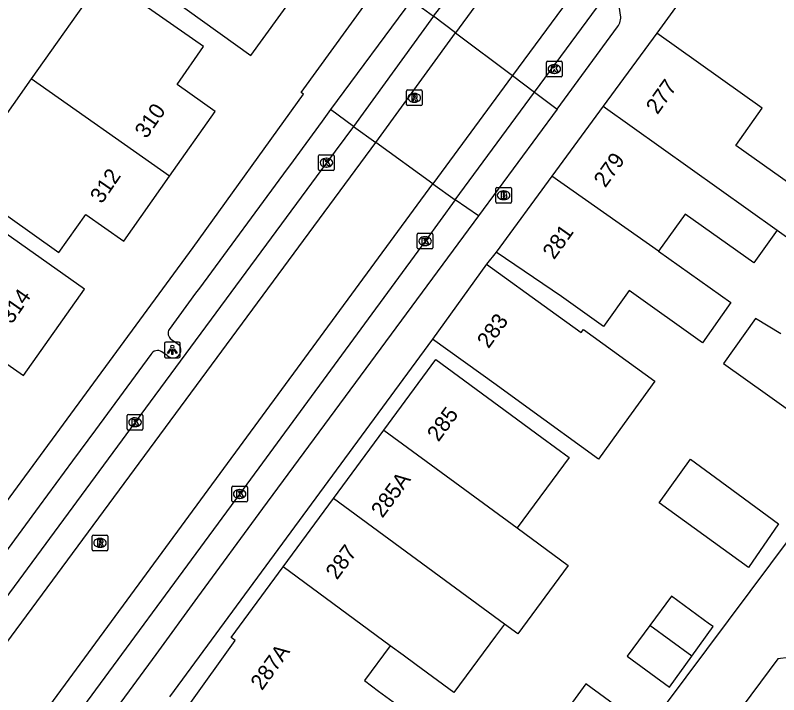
# Model space of a CAD drawing. Extents: x 160557 to 161245, y 385330 to 386505.
# Drawn here: x 161001.82 to 161050.48, y 386033.63 to 386076.96 of the extents above; entities that cross this region are included whole.
import ezdxf

# ---------------------------------------------------------------- set-up
doc = ezdxf.new("R2010")
doc.units = 0
for name, color, linetype in [('IMGEO_Brandkraan', 7, 'Continuous'), ('IMGEO_Kolk', 7, 'Continuous'), ('IMGEO_Lichtpunt', 7, 'Continuous'), ('IMGEO_Pand', 7, 'Continuous'), ('IMGEO_Pand_nummerreeks', 7, 'Continuous'), ('IMGEO_Parkeervlak_open', 7, 'Continuous'), ('IMGEO_Rijbaan_lokaal_gesloten', 7, 'Continuous'), ('IMGEO_Rijbaan_lokaal_open', 7, 'Continuous'), ('IMGEO_Rioolput', 7, 'Continuous'), ('IMGEO_Voetpad_open', 7, 'Continuous')]:
    doc.layers.add(name, color=color, linetype=linetype)

msp = doc.modelspace()

# ---------------------------------------------------------------- linework, layer by layer
at = {"layer": 'IMGEO_Brandkraan'}
for p, q in [((161032.443, 386065.059), (161032.443, 386065.911)), ((161032.518, 386065.985), (161033.37, 386065.985)), ((161032.931, 386065.765), (161032.956, 386065.765)), ((161033.444, 386065.911), (161033.444, 386065.059)), ((161032.954, 386065.205), (161032.929, 386065.205)), ((161033.37, 386064.985), (161032.518, 386064.985))]:
    msp.add_line(p, q, dxfattribs=at)
for points in [[(161032.443, 386065.059), (161032.443, 386065.911)], [(161032.518, 386065.985), (161033.37, 386065.985)], [(161032.791, 386065.685), (161032.791, 386065.285), (161033.004, 386065.285)], [(161033.022, 386065.685), (161032.791, 386065.685)], [(161032.97, 386065.604), (161032.916, 386065.604), (161032.916, 386065.528)], [(161033.444, 386065.911), (161033.444, 386065.059)], [(161032.916, 386065.528), (161032.969, 386065.528)], [(161032.978, 386065.452), (161032.916, 386065.452), (161032.916, 386065.371)], [(161032.916, 386065.371), (161032.978, 386065.371)], [(161033.37, 386064.985), (161032.518, 386064.985)]]:
    msp.add_lwpolyline(points, dxfattribs=at)
for centre, radius, start, end in [((161032.52, 386065.909), 0.0765, 91.552, 178.448), ((161032.52, 386065.909), 0.0765, 91.552, 178.448), ((161032.971, 386065.566), 0.0379, 267.8285, 90.9355), ((161033.026, 386065.54), 0.145, 59.4692, 91.5367), ((161033.051, 386065.587), 0.0922, 285.5137, 58.1501), ((161033.368, 386065.909), 0.0765, 1.552, 88.448), ((161033.368, 386065.909), 0.0765, 1.552, 88.448), ((161032.979, 386065.411), 0.0404, 269.8759, 90.5077), ((161033.01, 386065.536), 0.251, 268.6676, 293.5347), ((161033.056, 386065.395), 0.105, 301.3115, 78.989), ((161032.52, 386065.061), 0.0765, 181.552, 268.448), ((161032.52, 386065.061), 0.0765, 181.552, 268.448), ((161033.368, 386065.061), 0.0765, 271.552, 358.448), ((161033.368, 386065.061), 0.0765, 271.552, 358.448)]:
    msp.add_arc(centre, radius, start, end, dxfattribs=at)
for centre, major_axis, ratio, start_param, end_param in [((161032.93, 386065.485), (-0.387, 0.002), 0.722429, 4.712389, 7.853982), ((161032.955, 386065.485), (-0.39, 0.002), 0.717154, 1.570796, 4.712389)]:
    msp.add_ellipse(centre, major_axis=major_axis, ratio=ratio, start_param=start_param, end_param=end_param, dxfattribs=at)
at = {"layer": 'IMGEO_Kolk'}
for p, q in [((161035.677, 386073.109), (161035.677, 386073.961)), ((161035.752, 386074.035), (161036.604, 386074.035)), ((161036.678, 386073.961), (161036.678, 386073.109)), ((161036.165, 386073.815), (161036.19, 386073.815)), ((161036.604, 386073.035), (161035.752, 386073.035)), ((161036.188, 386073.255), (161036.163, 386073.255)), ((161021.226, 386068.063), (161022.078, 386068.063)), ((161021.151, 386067.137), (161021.151, 386067.989)), ((161021.639, 386067.843), (161021.664, 386067.843)), ((161022.152, 386067.989), (161022.152, 386067.137)), ((161022.078, 386067.063), (161021.226, 386067.063)), ((161021.662, 386067.283), (161021.637, 386067.283)), ((161027.441, 386062.132), (161027.441, 386062.984)), ((161027.516, 386063.058), (161028.368, 386063.058)), ((161027.929, 386062.838), (161027.954, 386062.838)), ((161028.442, 386062.984), (161028.442, 386062.132)), ((161027.952, 386062.278), (161027.927, 386062.278)), ((161028.368, 386062.058), (161027.516, 386062.058)), ((161009.027, 386051.509), (161009.879, 386051.509)), ((161008.952, 386050.583), (161008.952, 386051.435)), ((161009.44, 386051.289), (161009.465, 386051.289)), ((161009.953, 386051.435), (161009.953, 386050.583)), ((161009.879, 386050.509), (161009.027, 386050.509)), ((161009.463, 386050.729), (161009.438, 386050.729)), ((161015.616, 386046.004), (161015.616, 386046.856)), ((161015.691, 386046.93), (161016.543, 386046.93)), ((161016.104, 386046.71), (161016.129, 386046.71)), ((161016.617, 386046.856), (161016.617, 386046.004)), ((161016.127, 386046.15), (161016.102, 386046.15)), ((161016.543, 386045.93), (161015.691, 386045.93))]:
    msp.add_line(p, q, dxfattribs=at)
for points in [[(161035.677, 386073.109), (161035.677, 386073.961)], [(161035.752, 386074.035), (161036.604, 386074.035)], [(161036.678, 386073.961), (161036.678, 386073.109)], [(161035.998, 386073.735), (161036.121, 386073.735), (161036.121, 386073.584), (161036.251, 386073.735), (161036.415, 386073.735), (161036.269, 386073.584), (161036.422, 386073.335), (161036.27, 386073.335), (161036.185, 386073.499), (161036.121, 386073.432), (161036.121, 386073.335), (161035.998, 386073.335), (161035.998, 386073.735)], [(161036.604, 386073.035), (161035.752, 386073.035)], [(161021.226, 386068.063), (161022.078, 386068.063)], [(161021.151, 386067.137), (161021.151, 386067.989)], [(161021.472, 386067.763), (161021.595, 386067.763), (161021.595, 386067.612), (161021.725, 386067.763), (161021.889, 386067.763), (161021.743, 386067.612), (161021.896, 386067.363), (161021.744, 386067.363), (161021.659, 386067.527), (161021.595, 386067.46), (161021.595, 386067.363), (161021.472, 386067.363), (161021.472, 386067.763)], [(161022.152, 386067.989), (161022.152, 386067.137)], [(161022.078, 386067.063), (161021.226, 386067.063)], [(161027.441, 386062.132), (161027.441, 386062.984)], [(161027.516, 386063.058), (161028.368, 386063.058)], [(161027.762, 386062.758), (161027.885, 386062.758), (161027.885, 386062.607), (161028.015, 386062.758), (161028.179, 386062.758), (161028.033, 386062.607), (161028.186, 386062.358), (161028.034, 386062.358), (161027.949, 386062.522), (161027.885, 386062.455), (161027.885, 386062.358), (161027.762, 386062.358), (161027.762, 386062.758)], [(161028.442, 386062.984), (161028.442, 386062.132)], [(161028.368, 386062.058), (161027.516, 386062.058)], [(161009.027, 386051.509), (161009.879, 386051.509)], [(161008.952, 386050.583), (161008.952, 386051.435)], [(161009.273, 386051.209), (161009.396, 386051.209), (161009.396, 386051.058), (161009.526, 386051.209), (161009.69, 386051.209), (161009.544, 386051.058), (161009.697, 386050.809), (161009.545, 386050.809), (161009.46, 386050.973), (161009.396, 386050.906), (161009.396, 386050.809), (161009.273, 386050.809), (161009.273, 386051.209)], [(161009.953, 386051.435), (161009.953, 386050.583)], [(161009.879, 386050.509), (161009.027, 386050.509)], [(161015.616, 386046.004), (161015.616, 386046.856)], [(161015.691, 386046.93), (161016.543, 386046.93)], [(161015.937, 386046.63), (161016.06, 386046.63), (161016.06, 386046.479), (161016.19, 386046.63), (161016.354, 386046.63), (161016.208, 386046.479), (161016.361, 386046.23), (161016.209, 386046.23), (161016.124, 386046.394), (161016.06, 386046.327), (161016.06, 386046.23), (161015.937, 386046.23), (161015.937, 386046.63)], [(161016.617, 386046.856), (161016.617, 386046.004)], [(161016.543, 386045.93), (161015.691, 386045.93)]]:
    msp.add_lwpolyline(points, dxfattribs=at)
for centre, start, end in [((161035.754, 386073.959), 91.552, 178.448), ((161035.754, 386073.959), 91.552, 178.448), ((161036.602, 386073.959), 1.552, 88.448), ((161036.602, 386073.959), 1.552, 88.448), ((161035.754, 386073.111), 181.552, 268.448), ((161035.754, 386073.111), 181.552, 268.448), ((161036.602, 386073.111), 271.552, 358.448), ((161036.602, 386073.111), 271.552, 358.448), ((161021.228, 386067.987), 91.552, 178.448), ((161021.228, 386067.987), 91.552, 178.448), ((161022.076, 386067.987), 1.552, 88.448), ((161022.076, 386067.987), 1.552, 88.448), ((161021.228, 386067.139), 181.552, 268.448), ((161021.228, 386067.139), 181.552, 268.448), ((161022.076, 386067.139), 271.552, 358.448), ((161022.076, 386067.139), 271.552, 358.448), ((161027.518, 386062.982), 91.552, 178.448), ((161027.518, 386062.982), 91.552, 178.448), ((161028.366, 386062.982), 1.552, 88.448), ((161028.366, 386062.982), 1.552, 88.448), ((161027.518, 386062.134), 181.552, 268.448), ((161027.518, 386062.134), 181.552, 268.448), ((161028.366, 386062.134), 271.552, 358.448), ((161028.366, 386062.134), 271.552, 358.448), ((161009.029, 386051.433), 91.552, 178.448), ((161009.029, 386051.433), 91.552, 178.448), ((161009.877, 386051.433), 1.552, 88.448), ((161009.877, 386051.433), 1.552, 88.448), ((161009.029, 386050.585), 181.552, 268.448), ((161009.029, 386050.585), 181.552, 268.448), ((161009.877, 386050.585), 271.552, 358.448), ((161009.877, 386050.585), 271.552, 358.448), ((161015.693, 386046.854), 91.552, 178.448), ((161015.693, 386046.854), 91.552, 178.448), ((161016.541, 386046.854), 1.552, 88.448), ((161016.541, 386046.854), 1.552, 88.448), ((161015.693, 386046.006), 181.552, 268.448), ((161015.693, 386046.006), 181.552, 268.448), ((161016.541, 386046.006), 271.552, 358.448), ((161016.541, 386046.006), 271.552, 358.448)]:
    msp.add_arc(centre, 0.0765, start, end, dxfattribs=at)
for centre, major_axis, ratio, start_param, end_param in [((161036.164, 386073.535), (-0.387, 0.002), 0.722429, 4.712389, 7.853982), ((161036.189, 386073.535), (-0.39, 0.002), 0.717154, 1.570796, 4.712389), ((161021.638, 386067.563), (-0.387, 0.002), 0.722429, 4.712389, 7.853982), ((161021.663, 386067.563), (-0.39, 0.002), 0.717154, 1.570796, 4.712389), ((161027.928, 386062.558), (-0.387, 0.002), 0.722429, 4.712389, 7.853982), ((161027.953, 386062.558), (-0.39, 0.002), 0.717154, 1.570796, 4.712389), ((161009.439, 386051.009), (-0.387, 0.002), 0.722429, 4.712389, 7.853982), ((161009.464, 386051.009), (-0.39, 0.002), 0.717154, 1.570796, 4.712389), ((161016.103, 386046.43), (-0.387, 0.002), 0.722429, 4.712389, 7.853982), ((161016.128, 386046.43), (-0.39, 0.002), 0.717154, 1.570796, 4.712389)]:
    msp.add_ellipse(centre, major_axis=major_axis, ratio=ratio, start_param=start_param, end_param=end_param, dxfattribs=at)
at = {"layer": 'IMGEO_Lichtpunt'}
for p, q in [((161011.328, 386056.024), (161011.328, 386055.217)), ((161011.328, 386056.024), (161011.328, 386055.217)), ((161012.23, 386056.119), (161011.422, 386056.119)), ((161012.23, 386056.119), (161011.422, 386056.119)), ((161012.324, 386055.217), (161012.324, 386056.024)), ((161012.324, 386055.217), (161012.324, 386056.024)), ((161011.422, 386055.123), (161012.23, 386055.123)), ((161011.422, 386055.123), (161012.23, 386055.123))]:
    msp.add_line(p, q, dxfattribs=at)
for points in [[(161011.702, 386055.688), (161011.741, 386055.66), (161011.553, 386055.398), (161011.515, 386055.425), (161011.702, 386055.688)], [(161011.804, 386055.64), (161011.851, 386055.64), (161011.851, 386055.318), (161011.804, 386055.318), (161011.804, 386055.64)], [(161011.914, 386055.66), (161011.952, 386055.687), (161012.139, 386055.425), (161012.1, 386055.397), (161011.914, 386055.66)]]:
    msp.add_lwpolyline(points, dxfattribs=at)
msp.add_circle((161011.827, 386055.822), 0.0994, dxfattribs=at)
for centre, start, end in [((161011.422, 386056.024), 90, 180), ((161011.422, 386056.024), 90, 180), ((161012.23, 386056.024), 0, 90), ((161012.23, 386056.024), 0, 90), ((161011.422, 386055.217), 180, 270), ((161011.422, 386055.217), 180, 270), ((161012.23, 386055.217), 270, 0), ((161012.23, 386055.217), 270, 360)]:
    msp.add_arc(centre, 0.0946, start, end, dxfattribs=at)
at = {"layer": 'IMGEO_Pand'}
for points in [[(161005.424, 386082.6), (161012.78, 386077.313), (161016.84, 386074.395), (161020.31, 386079.223), (161016.25, 386082.141), (161013.137, 386084.379), (161012.91, 386084.064), (161013.101, 386083.927), (161011.546, 386081.764), (161007.113, 386084.951), (161005.424, 386082.6)], [(161011.64, 386066.694), (161014.552, 386070.835), (161012.127, 386072.54), (161013.819, 386074.966), (161007.433, 386079.446), (161002.826, 386072.899)], [(161042.702, 386075.83), (161039.281, 386071.156)], [(161061.087, 386062.538), (161057.069, 386065.399), (161055.726, 386063.513), (161054.496, 386064.389), (161054.243, 386064.034), (161047.739, 386068.666), (161049.431, 386071.042), (161042.702, 386075.83)], [(161002.826, 386072.899), (160998.218, 386066.352), (161004.597, 386061.839), (161006.307, 386064.263), (161008.729, 386062.553), (161011.64, 386066.694)], [(161011.64, 386066.694), (161002.826, 386072.899)], [(160982.378, 386057.631), (160989.208, 386066.941), (160996.989, 386061.524), (160994.897, 386058.516), (160998.755, 386055.832), (160999.062, 386056.274), (161002.341, 386053.993), (161006.219, 386059.487), (160991.528, 386069.892), (160990.639, 386068.671), (160987.098, 386071.287), (160986.071, 386069.909), (160988.236, 386068.296), (160986.954, 386066.582), (160984.789, 386068.195), (160982.81, 386065.539), (160984.976, 386063.926), (160983.69, 386062.193), (160981.529, 386063.812), (160979.541, 386061.158), (160981.703, 386059.54), (160980.425, 386057.806), (160978.265, 386059.427), (160977.236, 386058.056)], [(161039.281, 386071.156), (161036.013, 386066.692)], [(161039.281, 386071.156), (161050.379, 386063.256)], [(161036.013, 386066.692), (161032.466, 386061.845)], [(161042.825, 386061.919), (161036.013, 386066.692)], [(161050.379, 386063.256), (161048.889, 386061.165), (161044.509, 386064.284), (161042.825, 386061.919)], [(161050.379, 386063.256), (161053.598, 386060.964)], [(161042.825, 386061.919), (161047.435, 386058.635), (161045.613, 386056.076), (161040.945, 386059.4), (161039.319, 386057.117), (161036.631, 386059.032), (161032.466, 386061.845)], [(161031.85, 386061.082), (161035.904, 386058.156), (161037.888, 386056.723), (161038.026, 386056.913), (161042.58, 386053.625), (161040.637, 386050.933), (161038.998, 386048.662), (161034.43, 386051.962), (161032.46, 386053.385), (161028.406, 386056.312)], [(161031.85, 386061.082), (161028.406, 386056.312)], [(161050.603, 386056.653), (161048.994, 386057.619), (161046.95, 386054.75), (161049.761, 386052.749), (161053.833, 386049.848)], [(161025.306, 386050.509), (161028.617, 386055.015), (161032.646, 386052.054), (161035.387, 386050.04), (161037.114, 386048.77), (161033.803, 386044.266)], [(161022.101, 386046.148), (161025.306, 386050.509)], [(161025.306, 386050.509), (161033.803, 386044.266)], [(161042.857, 386045.872), (161044.853, 386048.663), (161046.442, 386047.49), (161050.464, 386044.521), (161048.562, 386041.752), (161042.857, 386045.872)], [(161018.894, 386041.785), (161022.101, 386046.148)], [(161032.998, 386038.14), (161030.597, 386039.904), (161022.101, 386046.148)], [(161033.803, 386044.266), (161037.049, 386041.881), (161033.843, 386037.518), (161032.998, 386038.14)], [(161012.89, 386032.99), (161015.833, 386037.096), (161015.583, 386037.279), (161018.894, 386041.785)], [(161025.71, 386036.754), (161018.894, 386041.785)], [(161044.934, 386036.088), (161046.304, 386037.981), (161046.077, 386038.136), (161043.641, 386039.926), (161042.263, 386038.051)], [(161032.998, 386038.14), (161032.422, 386037.356), (161029.781, 386033.762), (161027.38, 386035.527), (161026.535, 386036.148), (161025.71, 386036.754)], [(161042.263, 386038.051), (161040.824, 386036.093), (161043.51, 386034.12), (161044.934, 386036.088)], [(161044.934, 386036.088), (161042.263, 386038.051)], [(161025.71, 386036.754), (161024.073, 386034.527), (161024.976, 386033.864), (161026.37, 386032.841), (161023.35, 386028.728)], [(161037.641, 386028.011), (161038.57, 386027.328), (161041.76, 386031.702), (161038.192, 386034.324), (161034.997, 386029.954)]]:
    msp.add_lwpolyline(points, dxfattribs=at)
at = {"layer": 'IMGEO_Parkeervlak_open'}
for points in [[(161027.072, 386077.956), (161028.484, 386076.906)], [(161034.909, 386072.065), (161036.354, 386070.977)], [(161023.371, 386069.875), (161021.906, 386070.95)], [(161031.343, 386064.18), (161029.852, 386065.192)]]:
    msp.add_lwpolyline(points, dxfattribs=at)
at = {"layer": 'IMGEO_Rijbaan_lokaal_gesloten'}
for points in [[(161085.801, 386140.941), (161084.607, 386139.388), (161078.703, 386131.943), (161072.93, 386124.739), (161068.319, 386119.036), (161057.022, 386104.982), (161033.511, 386073.119)], [(161071.993, 386133.478), (161067.245, 386126.804), (161029.882, 386075.853)], [(161028.484, 386076.906), (161029.7, 386078.5), (161041.348, 386094.332), (161050.379, 386106.612), (161052.858, 386109.978), (161063.676, 386124.894)], [(161034.909, 386072.065), (161040.604, 386079.805)], [(161029.882, 386075.853), (161028.484, 386076.906)], [(161033.511, 386073.119), (161034.909, 386072.065)], [(161023.371, 386069.875), (161021.653, 386067.561), (161009.453, 386051.008), (161000, 386038.196), (160998.174, 386035.721), (160983.563, 386015.786), (160972.852, 386001.227), (160971.97, 386000), (160971.643, 385999.545)], [(161023.371, 386069.875), (161024.79, 386068.85)], [(160972.908, 385998.607), (160999.584, 386034.684), (161024.79, 386068.85)], [(160976.7, 385995.799), (161003.024, 386031.591), (161028.434, 386066.217)], [(161028.434, 386066.217), (161029.852, 386065.192)], [(161029.852, 386065.192), (161027.941, 386062.559), (161016.115, 386046.431), (161004.434, 386030.555), (161000, 386024.524), (160990.279, 386011.323), (160981.972, 386000), (160979.051, 385996.019), (160978.106, 385994.757)]]:
    msp.add_lwpolyline(points, dxfattribs=at)
at = {"layer": 'IMGEO_Rijbaan_lokaal_open'}
for points in [[(161028.484, 386076.906), (161023.371, 386069.875)], [(161024.79, 386068.85), (161029.882, 386075.853)], [(161029.882, 386075.853), (161033.511, 386073.119)], [(161033.511, 386073.119), (161028.434, 386066.217)], [(161029.852, 386065.192), (161034.909, 386072.065)], [(161028.434, 386066.217), (161024.79, 386068.85)], [(161034.022, 386019.52), (161035.801, 386021.883), (161036.421, 386023.828), (161051.352, 386043.836)], [(161051.839, 386035.985), (161051.828, 386036.088), (161050.417, 386035.918), (161044.224, 386027.561)]]:
    msp.add_lwpolyline(points, dxfattribs=at)
at = {"layer": 'IMGEO_Rioolput'}
for p, q in [((161026.747, 386071.273), (161026.747, 386072.125)), ((161026.822, 386072.199), (161027.674, 386072.199)), ((161027.235, 386071.979), (161027.26, 386071.979)), ((161027.748, 386072.125), (161027.748, 386071.273)), ((161027.258, 386071.419), (161027.233, 386071.419)), ((161027.674, 386071.199), (161026.822, 386071.199)), ((161006.718, 386042.888), (161006.718, 386043.74)), ((161006.793, 386043.814), (161007.645, 386043.814)), ((161007.719, 386043.74), (161007.719, 386042.888)), ((161007.206, 386043.594), (161007.231, 386043.594)), ((161007.645, 386042.814), (161006.793, 386042.814)), ((161007.229, 386043.034), (161007.204, 386043.034))]:
    msp.add_line(p, q, dxfattribs=at)
for points in [[(161026.747, 386071.273), (161026.747, 386072.125)], [(161026.822, 386072.199), (161027.674, 386072.199)], [(161027.336, 386071.897), (161027.084, 386071.899), (161027.084, 386071.499)], [(161027.748, 386072.125), (161027.748, 386071.273)], [(161027.084, 386071.499), (161027.208, 386071.499), (161027.208, 386071.661), (161027.219, 386071.661)], [(161027.262, 386071.818), (161027.208, 386071.818), (161027.208, 386071.737)], [(161027.208, 386071.737), (161027.26, 386071.737)], [(161027.266, 386071.632), (161027.337, 386071.499), (161027.477, 386071.499), (161027.412, 386071.625)], [(161027.674, 386071.199), (161026.822, 386071.199)], [(161006.718, 386042.888), (161006.718, 386043.74)], [(161006.793, 386043.814), (161007.645, 386043.814)], [(161007.719, 386043.74), (161007.719, 386042.888)], [(161007.307, 386043.512), (161007.055, 386043.514), (161007.055, 386043.114)], [(161007.055, 386043.114), (161007.179, 386043.114), (161007.179, 386043.276), (161007.19, 386043.276)], [(161007.233, 386043.433), (161007.179, 386043.433), (161007.179, 386043.352)], [(161007.179, 386043.352), (161007.231, 386043.352)], [(161007.237, 386043.247), (161007.308, 386043.114), (161007.448, 386043.114), (161007.383, 386043.24)], [(161007.645, 386042.814), (161006.793, 386042.814)]]:
    msp.add_lwpolyline(points, dxfattribs=at)
for centre, radius, start, end in [((161026.824, 386072.123), 0.0765, 91.552, 178.448), ((161026.824, 386072.123), 0.0765, 91.552, 178.448), ((161027.335, 386071.787), 0.109, 350.3612, 89.416), ((161027.672, 386072.123), 0.0765, 1.552, 88.448), ((161027.672, 386072.123), 0.0765, 1.552, 88.448), ((161027.218, 386071.608), 0.0533, 26.0293, 88.6989), ((161027.244, 386071.926), 0.19, 274.7715, 282.9687), ((161027.268, 386071.722), 0.0964, 77.0061, 93.1865), ((161027.282, 386071.779), 0.0378, 276.6634, 79.6772), ((161027.333, 386071.787), 0.112, 277.5842, 350.9817), ((161027.317, 386071.572), 0.108, 29.5134, 73.7905), ((161026.824, 386071.275), 0.0765, 181.552, 268.448), ((161026.824, 386071.275), 0.0765, 181.552, 268.448), ((161027.672, 386071.275), 0.0765, 271.552, 358.448), ((161027.672, 386071.275), 0.0765, 271.552, 358.448), ((161006.795, 386043.738), 0.0765, 91.552, 178.448), ((161006.795, 386043.738), 0.0765, 91.552, 178.448), ((161007.643, 386043.738), 0.0765, 1.552, 88.448), ((161007.643, 386043.738), 0.0765, 1.552, 88.448), ((161007.189, 386043.223), 0.0533, 26.0293, 88.6989), ((161007.215, 386043.541), 0.19, 274.7715, 282.9687), ((161007.239, 386043.337), 0.0964, 77.0061, 93.1865), ((161007.253, 386043.394), 0.0378, 276.6634, 79.6772), ((161007.306, 386043.402), 0.109, 350.3612, 89.416), ((161007.304, 386043.402), 0.112, 277.5842, 350.9817), ((161007.288, 386043.187), 0.108, 29.5134, 73.7905), ((161006.795, 386042.89), 0.0765, 181.552, 268.448), ((161006.795, 386042.89), 0.0765, 181.552, 268.448), ((161007.643, 386042.89), 0.0765, 271.552, 358.448), ((161007.643, 386042.89), 0.0765, 271.552, 358.448)]:
    msp.add_arc(centre, radius, start, end, dxfattribs=at)
for centre, major_axis, ratio, start_param, end_param in [((161027.234, 386071.699), (-0.387, 0.002), 0.722429, 4.712389, 7.853982), ((161027.259, 386071.699), (-0.39, 0.002), 0.717154, 1.570796, 4.712389), ((161007.205, 386043.314), (-0.387, 0.002), 0.722429, 4.712389, 7.853982), ((161007.23, 386043.314), (-0.39, 0.002), 0.717154, 1.570796, 4.712389)]:
    msp.add_ellipse(centre, major_axis=major_axis, ratio=ratio, start_param=start_param, end_param=end_param, dxfattribs=at)
at = {"layer": 'IMGEO_Voetpad_open'}
for points in [[(160998.752, 386043.065), (160999.004, 386042.886), (161000, 386044.243), (161013.149, 386062.159), (161020.189, 386071.923), (161020.031, 386072.035), (161037.312, 386095.872), (161070.533, 386139.935)], [(161046.183, 386080.614), (161042.702, 386075.83)], [(161040.402, 386076.964), (161040.202, 386078.327)], [(161027.072, 386077.956), (161021.906, 386070.95)], [(161036.354, 386070.977), (161040.201, 386076.234)], [(161021.906, 386070.95), (161021.375, 386070.218), (161019.305, 386067.366), (161019.153, 386067.159), (161013.554, 386059.558), (161013.312, 386059.23), (161011.63, 386056.933)], [(161036.354, 386070.977), (161031.343, 386064.18)], [(161031.343, 386064.18), (161017.583, 386045.505), (161013.44, 386039.843), (161010.768, 386036.201), (161005.853, 386029.488), (161004.076, 386027.06), (161000, 386021.52), (160993.034, 386012.051), (160990.8, 386009.037), (160985.764, 386002.174), (160984.169, 386000), (160982.2, 385997.316), (160979.543, 385993.676)], [(161032.466, 386061.845), (161031.85, 386061.082)], [(161028.406, 386056.312), (161011.65, 386033.496)], [(161011.77, 386056.293), (161012.254, 386055.955)], [(161011.499, 386055.264), (161011.163, 386055.498)], [(161010.457, 386055.331), (161006.926, 386050.524), (161005.473, 386048.546), (161003.342, 386045.656), (161000, 386041.122), (160998.831, 386039.536), (160996.275, 386036.02)]]:
    msp.add_lwpolyline(points, dxfattribs=at)
for centre, radius, start, end in [((161039.446, 386076.835), 0.965, 321.4956, 7.7154), ((161012.019, 386056.683), 0.462, 147.2071, 237.4711), ((161011.867, 386055.62), 0.512, 223.992, 40.9395), ((161010.885, 386055.097), 0.488, 55.2333, 151.3834)]:
    msp.add_arc(centre, radius, start, end, dxfattribs=at)

# ---------------------------------------------------------------- texts
at = {"layer": 'IMGEO_Pand_nummerreeks'}
for s, rotation, p in [('277', 54.5399, (161042.749, 386070.587)), ('310', 55.2665, (161010.176, 386069.048)), ('279', 54.5399, (161039.422, 386065.915)), ('312', 55.6945, (161007.333, 386064.895)), ('281', 54.5413, (161036.16, 386061.335)), ('314', 55.1816, (161001.587, 386057.224)), ('283', 54.1674, (161031.98, 386055.659)), ('285', 53.6916, (161028.788, 386049.709)), ('285A', 53.6861, (161025.217, 386044.849)), ('287', 53.6804, (161022.324, 386040.913)), ('287A', 54.368, (161017.544, 386033.855))]:
    msp.add_text(s, height=1, rotation=rotation, dxfattribs=at).set_placement(p)

doc.saveas('drawing.dxf')
